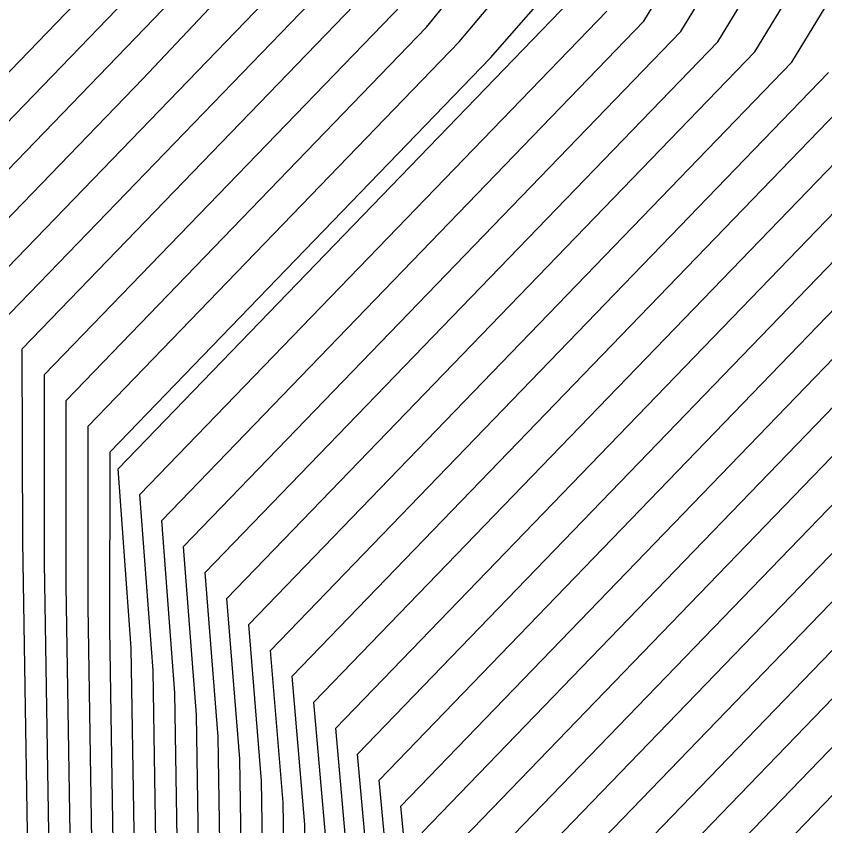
# Model space of a CAD drawing. Extents: x 2356077 to 2359823, y 225951 to 227822.
# Drawn here: x 2357220.79 to 2357227.63, y 226674 to 226680.85 of the extents above; entities that cross this region are included whole.
import ezdxf

# ---------------------------------------------------------------- set-up
doc = ezdxf.new("R2010")
doc.units = 0
for name, color, linetype in [('DTM Contours Major', 7, 'Continuous'), ('DTM Contours Minor', 7, 'Continuous'), ('Exist DTM Breakline', 7, 'Continuous')]:
    doc.layers.add(name, color=color, linetype=linetype)

msp = doc.modelspace()

# ---------------------------------------------------------------- linework, layer by layer
at = {"layer": 'DTM Contours Major'}
for points in [[(2357211.1403, 226668.0989), (2357211.3033, 226668.1067), (2357219.5284, 226667.6824), (2357219.341, 226667.7143), (2357220.0969, 226667.8456), (2357220.6237, 226668.1255), (2357220.7312, 226668.171), (2357220.7488, 226668.2035), (2357220.8027, 226668.1929), (2357220.9794, 226668.2289), (2357220.9474, 226668.616), (2357221.1261, 226670.0772), (2357221.0277, 226676.2202), (2357221.0259, 226677.815), (2357224.1328, 226681.031), (2357224.8636, 226682.1224), (2357226.1072, 226684.6981), (2357228.402, 226688.4609), (2357229.2383, 226689.8506), (2357226.9657, 226691.5199), (2357226.5318, 226691.8283), (2357225.7504, 226692.3935), (2357221.7936, 226695.1347), (2357220.3566, 226695.7128)], [(2357227.3502, 226680.4572), (2357231.7735, 226687.7091), (2357231.9719, 226688.15), (2357232.1453, 226688.5781), (2357232.2929, 226688.9943), (2357232.4142, 226689.3994), (2357232.5085, 226689.7943), (2357232.6333, 226690.524), (2357232.8456, 226691.5991), (2357232.4741, 226692.1687), (2357232.2025, 226692.7677), (2357231.9119, 226693.3159), (2357231.5407, 226693.7871), (2357230.6284, 226694.8972), (2357230.0905, 226695.4143)], [(2357220.1524, 226669.108), (2357220.0203, 226677.3464), (2357220.0962, 226678.9031), (2357222.1032, 226680.9806), (2357222.8718, 226681.914), (2357223.2207, 226682.6627), (2357223.6883, 226683.7274), (2357226.0495, 226687.5991), (2357226.4242, 226688.7696), (2357225.068, 226689.7657), (2357223.7251, 226690.9032), (2357223.014, 226691.7663), (2357222.1415, 226692.5198), (2357221.1633, 226693.2114), (2357220.0739, 226693.7646), (2357219.7611, 226693.8937), (2357219.4428, 226694.0128), (2357218.3449, 226694.3361), (2357217.2011, 226694.5428), (2357216.0228, 226694.6301), (2357214.8176, 226694.5989), (2357213.4142, 226694.8224), (2357212.1146, 226695.0219), (2357210.9776, 226693.9775)], [(2357210.6613, 226667.0369), (2357211.4642, 226667.2994), (2357211.6627, 226667.3172), (2357218.8687, 226666.9455), (2357219.5955, 226667.1128), (2357220.8838, 226667.7997), (2357220.8976, 226667.8372), (2357221.0577, 226667.8831), (2357221.3054, 226667.9881), (2357221.3838, 226668.0128), (2357221.874, 226668.1128), (2357221.8752, 226668.845), (2357222.0318, 226669.8887), (2357221.9449, 226675.3108), (2357221.8344, 226676.7982), (2357225.7868, 226680.8894)], [(2357210.9309, 226666.2169), (2357211.7853, 226666.499), (2357212.015, 226666.528), (2357217.5255, 226666.2438), (2357218.1451, 226666.3115), (2357219.2359, 226666.4556), (2357219.8604, 226666.7886), (2357219.9856, 226666.8387), (2357220.3835, 226667.0241), (2357220.7538, 226667.2335), (2357220.9255, 226667.3456), (2357221.1708, 226667.4925), (2357221.4859, 226667.6384), (2357221.8222, 226667.7808), (2357221.9496, 226667.8296), (2357222.7203, 226667.9868), (2357222.7865, 226668.3077), (2357222.8291, 226670.0476), (2357222.922, 226670.6632), (2357222.8625, 226674.3777), (2357222.7546, 226675.7003), (2357227.3502, 226680.4572)], [(2357211.0896, 226665.3628), (2357212.1025, 226665.6972), (2357212.3576, 226665.7393), (2357216.3328, 226665.5343), (2357217.1313, 226665.5803), (2357218.2125, 226665.5854), (2357218.8866, 226665.804), (2357219.3614, 226666.0571), (2357219.6314, 226666.1635), (2357220.3484, 226666.494), (2357221.507, 226667.1118), (2357221.5819, 226667.1301), (2357221.8308, 226667.2766), (2357221.9094, 226667.3627), (2357222.2725, 226667.5454), (2357222.4952, 226667.6397), (2357223.5678, 226667.8611), (2357223.6925, 226668.1007), (2357223.6694, 226669.5393), (2357223.8307, 226670.2903), (2357223.78, 226673.4547), (2357223.6749, 226674.6024), (2357228.9135, 226680.0249)], [(2357211.2428, 226664.5069), (2357212.4167, 226664.8945), (2357212.6948, 226664.951), (2357215.3451, 226664.8143), (2357216.209, 226664.8298), (2357216.9708, 226664.8784), (2357217.8359, 226664.8338), (2357218.542, 226665.1548), (2357219.146, 226665.4769), (2357219.6992, 226665.6825), (2357221.9531, 226666.8842), (2357222.1706, 226666.9944), (2357222.6335, 226667.1904), (2357222.6316, 226667.2063), (2357222.9467, 226667.4048), (2357223.3455, 226667.5172), (2357224.4155, 226667.7354), (2357224.5977, 226667.9395), (2357224.5797, 226669.0632), (2357224.739, 226669.9369), (2357224.6974, 226672.5345), (2357224.5952, 226673.5044), (2357230.4768, 226679.5927)], [(2357211.1272, 226663.6084), (2357211.3889, 226663.6487), (2357212.7283, 226664.0909), (2357213.0292, 226664.1627), (2357214.5402, 226664.0848), (2357215.4327, 226664.0449), (2357216.0605, 226664.1544), (2357217.3698, 226664.0869), (2357218.2028, 226664.5085), (2357218.9542, 226664.9091), (2357219.7931, 226665.2671), (2357222.3342, 226666.622), (2357222.5815, 226666.7423), (2357223.4246, 226667.1021), (2357223.8944, 226667.3306), (2357225.2634, 226667.6097), (2357225.5027, 226667.7966), (2357225.4878, 226668.7212), (2357225.6475, 226669.5731), (2357225.6148, 226671.615), (2357225.5154, 226672.4065), (2357232.0402, 226679.1604)]]:
    msp.add_lwpolyline(points, dxfattribs=at)
at = {"layer": 'DTM Contours Minor'}
for points in [[(2357226.4121, 226680.7165), (2357230.8146, 226687.9354), (2357231.1908, 226688.3778), (2357231.3334, 226688.7075), (2357231.4579, 226689.027), (2357231.5638, 226689.3368), (2357231.6509, 226689.6373), (2357231.8585, 226690.4975), (2357231.973, 226691.0779), (2357231.6676, 226691.6872), (2357231.5203, 226692.0857), (2357231.3208, 226692.4771), (2357231.0802, 226692.8387), (2357230.7933, 226693.1877), (2357230.4237, 226693.6228), (2357230.0793, 226693.9232), (2357226.435, 226696.4478)], [(2357220.7647, 226670.1013), (2357220.6607, 226676.5872), (2357220.6529, 226678.2491), (2357223.3526, 226681.0435), (2357223.9521, 226681.7874), (2357224.8025, 226683.2945), (2357225.2961, 226684.5081), (2357225.9064, 226685.567), (2357227.4562, 226688.1084), (2357228.147, 226689.393), (2357225.8168, 226691.1047), (2357225.3429, 226691.7411), (2357224.8776, 226692.3415), (2357224.2325, 226692.8534), (2357221.4236, 226694.7993), (2357220.8242, 226695.1658), (2357216.8121, 226696.2449)], [(2357226.7248, 226680.6301), (2357231.0179, 226687.6696), (2357231.3855, 226688.1615), (2357231.5479, 226688.5296), (2357231.6898, 226688.8862), (2357231.8106, 226689.232), (2357231.9099, 226689.5676), (2357231.9873, 226689.8937), (2357232.0498, 226690.2168), (2357232.1169, 226690.5071), (2357232.2855, 226691.3608), (2357231.9247, 226691.8638), (2357231.7539, 226692.3125), (2357231.5232, 226692.7534), (2357231.2488, 226693.1365), (2357230.9057, 226693.554), (2357230.4926, 226694.0419), (2357230.0433, 226694.464), (2357229.3218, 226695.0169), (2357227.5982, 226696.211)], [(2357226.0995, 226680.803), (2357230.6112, 226688.2011), (2357230.9871, 226688.5872), (2357231.1086, 226688.877), (2357231.2146, 226689.1581), (2357231.3049, 226689.4309), (2357231.3791, 226689.6959), (2357231.4754, 226690.0122), (2357231.6009, 226690.4921), (2357231.6971, 226690.9795), (2357231.5393, 226691.2378), (2357231.3991, 226691.5067), (2357231.2771, 226691.8582), (2357231.1114, 226692.203), (2357230.9029, 226692.5426), (2357230.6793, 226692.8236), (2357230.3806, 226693.1769), (2357230.2095, 226693.264), (2357226.1977, 226696.0433)], [(2357221.4867, 226670.1059), (2357221.3947, 226675.8481), (2357221.3958, 226677.3776), (2357224.5362, 226680.6283), (2357225.1598, 226681.3711), (2357227.8877, 226685.8442), (2357228.5327, 226687.16), (2357229.2564, 226688.6636), (2357230.2512, 226690.2949), (2357230.162, 226690.4313), (2357229.3765, 226691.0083), (2357228.9663, 226691.3035), (2357228.1563, 226692.2955), (2357227.3646, 226692.9592), (2357223.9555, 226695.321), (2357222.8188, 226695.9364)], [(2357221.6652, 226670.2329), (2357221.5782, 226675.6631), (2357221.5818, 226677.1601), (2357224.8024, 226680.4938), (2357225.4259, 226681.2083), (2357229.1754, 226687.3566), (2357229.8669, 226688.5683), (2357230.6302, 226690.3173), (2357230.6985, 226690.4623), (2357230.7185, 226690.5178), (2357230.7892, 226690.587), (2357230.6561, 226690.5911), (2357230.4725, 226690.6927), (2357230.3078, 226690.7778), (2357230.432, 226690.8402), (2357230.0917, 226691.0891), (2357229.7712, 226691.3148), (2357229.2185, 226692.2439), (2357224.21, 226695.7136)], [(2357220.5837, 226670.1318), (2357220.4772, 226676.7706), (2357220.4671, 226678.4668), (2357223.0451, 226681.1354), (2357223.6199, 226681.8419), (2357224.4379, 226683.332), (2357224.8648, 226684.4583), (2357226.985, 226687.9349), (2357227.5986, 226689.1662), (2357225.7582, 226690.5181), (2357224.8925, 226691.2248), (2357224.4199, 226691.9061), (2357223.8335, 226692.5363), (2357222.9956, 226693.1414), (2357220.9301, 226694.5723), (2357220.5002, 226694.8479), (2357217.6153, 226695.6238)], [(2357220.9456, 226670.0785), (2357220.8442, 226676.4024), (2357220.8383, 226678.0309), (2357223.6476, 226680.9388), (2357224.2548, 226681.6846), (2357225.2011, 226683.2362), (2357225.7582, 226684.478), (2357226.3203, 226685.6466), (2357227.922, 226688.273), (2357228.6928, 226689.6217), (2357226.8061, 226691.0076), (2357226.2471, 226691.6011), (2357225.862, 226692.1726), (2357225.4218, 226692.5984), (2357221.9008, 226695.0377), (2357221.1341, 226695.4875)], [(2357221.3067, 226670.0757), (2357221.2112, 226676.0331), (2357221.21, 226677.5954), (2357224.26, 226680.7526), (2357224.8881, 226681.5247), (2357226.7131, 226684.5173), (2357227.3384, 226685.802), (2357227.9247, 226687.0791), (2357229.7487, 226690.07), (2357229.4853, 226690.2988), (2357228.4703, 226691.0443), (2357227.9169, 226691.46), (2357227.6891, 226691.8461), (2357227.1254, 226692.556), (2357224.3998, 226694.4443), (2357223.5423, 226695.0106), (2357222.412, 226695.5088)], [(2357227.0375, 226680.5436), (2357231.2212, 226687.4039), (2357231.5788, 226687.9384), (2357231.7599, 226688.3434), (2357231.918, 226688.7362), (2357232.0526, 226689.1174), (2357232.1633, 226689.4878), (2357232.2495, 226689.8483), (2357232.3107, 226690.1994), (2357232.5657, 226691.4808), (2357232.1742, 226692.038), (2357231.9805, 226692.5396), (2357231.7196, 226693.0329), (2357231.401, 226693.4543), (2357230.5638, 226694.4691), (2357230.0641, 226694.9353), (2357229.3716, 226695.5064)], [(2357210.8982, 226669.0528), (2357215.859, 226668.7969), (2357216.7004, 226668.9015), (2357218.2833, 226668.8727), (2357219.7674, 226670.058), (2357219.8468, 226671.5024), (2357219.9771, 226672.9908), (2357219.973, 226674.4392), (2357219.9228, 226677.5688), (2357219.9138, 226679.1244), (2357222.1852, 226681.4756), (2357222.6971, 226682.1261), (2357223.3792, 226683.4649), (2357223.705, 226684.3539), (2357225.5621, 226687.3992), (2357226.3893, 226688.4679), (2357219.4191, 226693.5879)], [(2357210.8327, 226669.2104), (2357215.2958, 226668.9801), (2357216.2648, 226669.0782), (2357217.488, 226669.087), (2357219.5555, 226670.7383), (2357219.6569, 226672.0868), (2357219.7177, 226673.504), (2357219.7853, 226674.8865), (2357219.7375, 226677.8673), (2357219.73, 226679.3442), (2357221.902, 226681.5925), (2357222.3981, 226682.2349), (2357223.0064, 226683.4885), (2357223.313, 226684.3104), (2357225.0788, 226687.2058), (2357225.8718, 226688.2184), (2357219.2548, 226693.0789)], [(2357220.3441, 226668.4116), (2357220.2056, 226677.0473), (2357220.2941, 226678.6978), (2357221.8607, 226680.3195), (2357222.6094, 226681.1157), (2357223.0387, 226681.8125), (2357223.4502, 226682.5181), (2357224.0079, 226683.5643), (2357224.4807, 226684.4277), (2357226.507, 226687.7503)], [(2357210.6317, 226667.2079), (2357211.399, 226667.4592), (2357211.5895, 226667.4751), (2357219.0416, 226667.0908), (2357219.6702, 226667.2457), (2357220.9055, 226667.9039), (2357221.2022, 226668.0296), (2357221.2715, 226668.0496), (2357221.6206, 226668.1208), (2357221.6572, 226668.8007), (2357221.7201, 226669.5191), (2357221.8526, 226669.8079), (2357221.7613, 226675.503), (2357221.6503, 226677.0178), (2357225.4741, 226680.9759)], [(2357211.0871, 226666.9936), (2357211.5289, 226667.1395), (2357211.7343, 226667.1593), (2357218.6418, 226666.803), (2357219.522, 226666.9805), (2357220.9208, 226667.7264), (2357220.9559, 226667.7666), (2357221.1237, 226667.8259), (2357221.4099, 226667.9471), (2357221.4973, 226667.9763), (2357222.0429, 226668.0875), (2357222.0593, 226668.6215), (2357222.2104, 226670.0102), (2357222.1284, 226675.1222), (2357222.0184, 226676.5786), (2357226.0995, 226680.803)], [(2357210.9812, 226666.7774), (2357211.5933, 226666.9795), (2357211.8052, 226667.0014), (2357218.2957, 226666.6666), (2357219.4495, 226666.8488), (2357220.9374, 226667.6421), (2357221.0039, 226667.6914), (2357221.5142, 226667.906), (2357221.6109, 226667.9397), (2357222.2121, 226668.0623), (2357222.2417, 226668.5066), (2357222.3839, 226670.218), (2357222.3558, 226672.2032), (2357222.312, 226674.935), (2357222.2025, 226676.359), (2357226.4121, 226680.7165)], [(2357210.8661, 226666.5581), (2357211.6575, 226666.8194), (2357211.8756, 226666.8436), (2357217.7216, 226666.5421), (2357218.2331, 226666.5477), (2357219.3778, 226666.7175), (2357220.9077, 226667.5332), (2357221.0317, 226667.6063), (2357221.2169, 226667.6949), (2357221.618, 226667.8647), (2357221.7243, 226667.9031), (2357222.3815, 226668.0371), (2357222.4235, 226668.4262), (2357222.527, 226670.1605), (2357222.5585, 226670.8186), (2357222.4955, 226674.7487), (2357222.3865, 226676.1394), (2357226.7248, 226680.6301)], [(2357210.8986, 226666.3875), (2357211.7215, 226666.6592), (2357211.9455, 226666.6858), (2357217.6275, 226666.3927), (2357218.1893, 226666.4295), (2357219.3066, 226666.5864), (2357220.0635, 226666.99), (2357220.3278, 226667.1195), (2357220.7313, 226667.3461), (2357221.0088, 226667.4956), (2357221.1517, 226667.5897), (2357221.5967, 226667.7705), (2357221.7208, 226667.8231), (2357221.8372, 226667.8664), (2357222.5509, 226668.012), (2357222.6051, 226668.3622), (2357222.676, 226670.1038), (2357222.7403, 226670.7405), (2357222.679, 226674.563), (2357222.5706, 226675.9199), (2357227.0375, 226680.5436)], [(2357210.963, 226666.0462), (2357211.849, 226666.3387), (2357212.0841, 226666.3702), (2357217.4089, 226666.0956), (2357218.1006, 226666.1932), (2357219.1655, 226666.325), (2357219.7847, 226666.6551), (2357220.0216, 226666.7398), (2357220.438, 226666.9309), (2357220.8258, 226667.146), (2357221.0057, 226667.2611), (2357221.1783, 226667.3826), (2357221.4727, 226667.5476), (2357221.9219, 226667.7378), (2357222.0611, 226667.7927), (2357222.8898, 226667.9616), (2357222.9678, 226668.2594), (2357222.9851, 226669.9918), (2357223.1038, 226670.5867), (2357223.046, 226674.1927), (2357222.9387, 226675.4807), (2357227.6628, 226680.3707)], [(2357210.995, 226665.8754), (2357211.9126, 226666.1784), (2357212.1529, 226666.2125), (2357217.261, 226665.949), (2357218.1875, 226666.0493), (2357219.0955, 226666.1946), (2357219.6767, 226666.5045), (2357220.0562, 226666.6424), (2357220.5929, 226666.9037), (2357220.9597, 226667.0993), (2357221.0849, 226667.1786), (2357221.2655, 226667.3031), (2357221.4389, 226667.4344), (2357221.819, 226667.609), (2357222.1715, 226667.7555), (2357223.0593, 226667.9365), (2357223.149, 226668.2156), (2357223.1435, 226669.936), (2357223.2855, 226670.5111), (2357223.2295, 226674.0079), (2357223.1227, 226675.2611), (2357227.9755, 226680.2843)], [(2357211.0267, 226665.7046), (2357211.976, 226666.0181), (2357212.2214, 226666.0548), (2357216.4093, 226665.8388), (2357217.2042, 226665.8248), (2357218.256, 226665.8915), (2357219.0257, 226666.0643), (2357219.4518, 226666.2915), (2357219.6071, 226666.3662), (2357220.0896, 226666.5463), (2357221.2279, 226667.1491), (2357221.2821, 226667.1717), (2357221.5332, 226667.3598), (2357221.8487, 226667.5364), (2357222.2801, 226667.7179), (2357223.2288, 226667.9114), (2357223.3302, 226668.175), (2357223.3038, 226669.8803), (2357223.4673, 226670.4365), (2357223.413, 226673.8234), (2357223.3068, 226675.0415), (2357228.2882, 226680.1978)], [(2357211.0582, 226665.5338), (2357212.0393, 226665.8577), (2357212.2896, 226665.8971), (2357216.3696, 226665.6866), (2357217.1678, 226665.7031), (2357218.2517, 226665.7376), (2357218.9561, 226665.9341), (2357219.4063, 226666.1742), (2357220.2429, 226666.5308), (2357221.3865, 226667.1407), (2357221.4566, 226667.1634), (2357221.6915, 226667.3028), (2357221.627, 226667.2868), (2357221.8083, 226667.4313), (2357222.3878, 226667.6794), (2357223.3983, 226667.8862), (2357223.5114, 226668.1368), (2357223.4865, 226669.6881), (2357223.649, 226670.3629), (2357223.5965, 226673.639), (2357223.4908, 226674.8219), (2357228.6008, 226680.1114)], [(2357223.9634, 226673.2706), (2357223.859, 226674.3828), (2357229.2262, 226679.9385)], [(2357211.1516, 226665.0207), (2357212.2285, 226665.3762), (2357212.493, 226665.424), (2357216.2765, 226665.2288), (2357217.058, 226665.3319), (2357218.084, 226665.2836), (2357218.7483, 226665.544), (2357219.2732, 226665.8239), (2357219.6512, 226665.9628), (2357220.465, 226666.37), (2357221.9114, 226667.1402), (2357222.1613, 226667.2461), (2357222.1106, 226667.2295), (2357222.3107, 226667.3912), (2357222.7014, 226667.5566), (2357222.9812, 226667.622), (2357223.9069, 226667.8108), (2357224.0546, 226668.0328), (2357224.0341, 226669.3145), (2357224.194, 226670.1491), (2357224.1469, 226673.0865), (2357224.043, 226674.1632), (2357229.5388, 226679.852)], [(2357211.1822, 226664.8495), (2357212.2914, 226665.2157), (2357212.5604, 226665.2663), (2357215.3485, 226665.1225), (2357216.2565, 226665.0905), (2357217.0499, 226665.1828), (2357218.0061, 226665.1334), (2357218.6793, 226665.4142), (2357219.2299, 226665.7077), (2357219.6597, 226665.8629), (2357220.5036, 226666.2975), (2357221.9998, 226667.0924), (2357222.322, 226667.2289), (2357222.4155, 226667.3281), (2357222.7969, 226667.5118), (2357223.1036, 226667.5873), (2357224.0764, 226667.7857), (2357224.2357, 226668.0006), (2357224.2161, 226669.2209), (2357224.3756, 226670.0814), (2357224.3304, 226672.9025), (2357224.2271, 226673.9436), (2357229.8515, 226679.7656)], [(2357211.2126, 226664.6783), (2357212.3541, 226665.0551), (2357212.6277, 226665.1086), (2357215.3455, 226664.9684), (2357216.2332, 226664.9605), (2357217.0183, 226665.0302), (2357217.923, 226664.9835), (2357218.6106, 226665.2844), (2357219.1881, 226665.5924), (2357219.6665, 226665.7639), (2357221.221, 226666.587), (2357221.8714, 226666.9337), (2357222.0851, 226667.0433), (2357222.4861, 226667.2132), (2357222.5213, 226667.2684), (2357222.8857, 226667.4642), (2357223.2254, 226667.5524), (2357224.2459, 226667.7605), (2357224.4167, 226667.9683), (2357224.3981, 226669.1293), (2357224.5571, 226670.0212), (2357224.5139, 226672.7184), (2357224.4111, 226673.724), (2357230.1642, 226679.6791)], [(2357211.0518, 226664.2953), (2357211.2727, 226664.3355), (2357212.4792, 226664.7339), (2357212.7619, 226664.7933), (2357215.349, 226664.6599), (2357216.1853, 226664.6983), (2357216.9153, 226664.7271), (2357217.7461, 226664.6843), (2357218.4736, 226665.0252), (2357219.1053, 226665.3621), (2357219.7423, 226665.6123), (2357222.0315, 226666.833), (2357222.2542, 226666.9445), (2357222.7653, 226667.161), (2357222.96, 226667.3252), (2357223.4641, 226667.4817), (2357224.5851, 226667.7103), (2357224.7787, 226667.91), (2357224.7614, 226668.9907), (2357224.9207, 226669.8635), (2357224.8808, 226672.3505), (2357224.7792, 226673.2848), (2357230.7895, 226679.5062)], [(2357211.0715, 226664.1236), (2357211.3022, 226664.164), (2357212.5417, 226664.5732), (2357212.8288, 226664.6357), (2357215.3585, 226664.5052), (2357216.1618, 226664.566), (2357216.855, 226664.576), (2357217.6542, 226664.5348), (2357218.4054, 226664.8958), (2357219.0654, 226665.2477), (2357219.768, 226665.533), (2357222.1086, 226666.781), (2357222.3369, 226666.8943), (2357222.9679, 226667.1615), (2357223.076, 226667.2685), (2357223.5803, 226667.4457), (2357224.7547, 226667.6851), (2357224.9597, 226667.881), (2357224.943, 226668.9203), (2357225.1024, 226669.7916), (2357225.0643, 226672.1666), (2357224.9633, 226673.0653), (2357231.1022, 226679.4198)], [(2357211.0907, 226663.9519), (2357211.3315, 226663.9923), (2357212.604, 226664.4125), (2357212.8957, 226664.478), (2357215.3763, 226664.3501), (2357216.1383, 226664.4331), (2357216.7915, 226664.4251), (2357217.5606, 226664.3854), (2357218.3375, 226664.7665), (2357219.0266, 226665.1339), (2357219.7828, 226665.4478), (2357222.1846, 226666.7284), (2357222.4189, 226666.8439), (2357223.1253, 226667.143), (2357223.1922, 226667.2125), (2357223.6928, 226667.4089), (2357224.9242, 226667.66), (2357225.1407, 226667.8524), (2357225.1247, 226668.8521), (2357225.2841, 226669.7195), (2357225.2478, 226671.9827), (2357225.1473, 226672.8457), (2357231.4148, 226679.3333)], [(2357211.1092, 226663.7802), (2357211.3604, 226663.8206), (2357212.6662, 226664.2517), (2357212.9625, 226664.3204), (2357215.4069, 226664.1943), (2357216.1149, 226664.2996), (2357216.7259, 226664.2743), (2357217.4657, 226664.2361), (2357218.27, 226664.6374), (2357218.9894, 226665.021), (2357219.7905, 226665.3588), (2357222.2598, 226666.6754), (2357222.5004, 226666.7932), (2357223.2637, 226667.1164), (2357223.3083, 226667.157), (2357223.7992, 226667.3709), (2357225.0938, 226667.6349), (2357225.3217, 226667.8243), (2357225.3063, 226668.7858), (2357225.4658, 226669.6468), (2357225.4313, 226671.7988), (2357225.3314, 226672.6261), (2357231.7275, 226679.2469)], [(2357211.1447, 226663.4365), (2357211.4171, 226663.4767), (2357212.7903, 226663.9301), (2357213.0959, 226664.0051), (2357214.5602, 226663.9296), (2357215.4247, 226663.907), (2357215.999, 226664.0034), (2357217.2731, 226663.9377), (2357218.1362, 226664.3799), (2357218.9307, 226664.799), (2357219.7923, 226665.1736), (2357222.408, 226666.5683), (2357222.6622, 226666.6912), (2357223.6241, 226667.0986), (2357223.9657, 226667.2854), (2357225.433, 226667.5846), (2357225.6836, 226667.7692), (2357225.6694, 226668.6581), (2357225.8292, 226669.4981), (2357225.7982, 226671.4311), (2357225.6995, 226672.1869), (2357232.3529, 226679.074)]]:
    msp.add_lwpolyline(points, dxfattribs=at)
at = {"layer": 'Exist DTM Breakline'}
msp.add_spline([(2357185.7096, 226723.5614), (2357185.9998, 226706.0974), (2357189.2629, 226681.4721), (2357206.2071, 226660.2254), (2357233.2527, 226666.3801), (2357241.1587, 226659.2956), (2357238.9281, 226647.8315), (2357226.8631, 226640.5682)], degree=3, dxfattribs=at)

doc.saveas('drawing.dxf')
